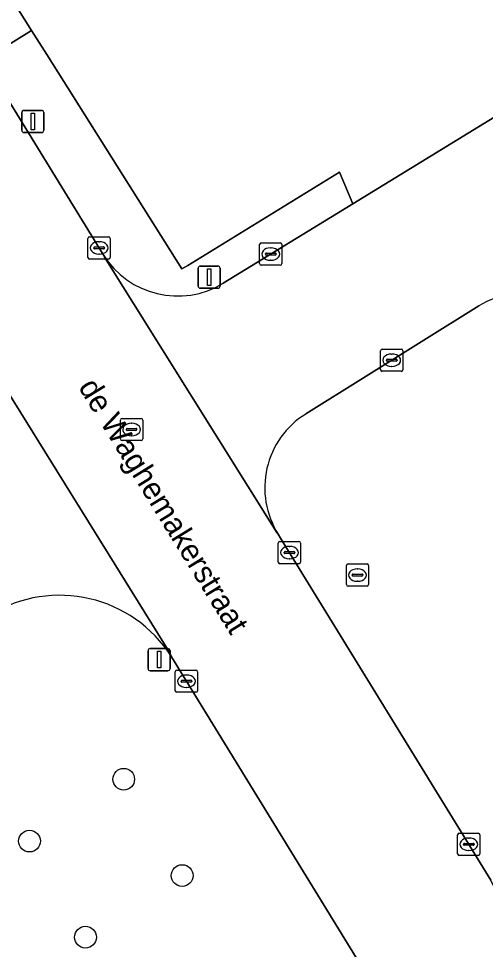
# Model space of a CAD drawing. Extents: x 160030 to 160839, y 385325 to 386450.
# Drawn here: x 160545.46 to 160566.47, y 386315.05 to 386356.96 of the extents above; entities that cross this region are included whole.
import ezdxf

# ---------------------------------------------------------------- set-up
doc = ezdxf.new("R2010")
doc.units = 0
for name, color, linetype in [('IMGEO_Boom', 7, 'Continuous'), ('IMGEO_Brandkraan', 7, 'Continuous'), ('IMGEO_Erf', 7, 'Continuous'), ('IMGEO_Kolk', 7, 'Continuous'), ('IMGEO_Lichtmast', 7, 'Continuous'), ('IMGEO_Openbare_ruimte_label', 7, 'Continuous'), ('IMGEO_Parkeervlak_open', 7, 'Continuous'), ('IMGEO_Rijbaan_lokaal_open', 7, 'Continuous'), ('IMGEO_Rioolput', 7, 'Continuous'), ('IMGEO_Voetpad_open', 7, 'Continuous')]:
    doc.layers.add(name, color=color, linetype=linetype)

msp = doc.modelspace()

# ---------------------------------------------------------------- linework, layer by layer
at = {"layer": 'IMGEO_Boom'}
for centre in [(160550.193, 386322.714), (160545.954, 386319.929), (160552.825, 386318.375), (160548.473, 386315.602)]:
    msp.add_circle(centre, 0.489, dxfattribs=at)
at = {"layer": 'IMGEO_Brandkraan'}
for p, q in [((160560.218, 386331.48), (160560.218, 386332.332)), ((160560.293, 386332.406), (160561.145, 386332.406)), ((160560.706, 386332.186), (160560.731, 386332.186)), ((160561.219, 386332.332), (160561.219, 386331.48)), ((160560.477, 386331.9), (160560.477, 386331.912)), ((160560.915, 386331.863), (160560.517, 386331.863)), ((160560.52, 386331.949), (160560.918, 386331.949)), ((160560.729, 386331.626), (160560.704, 386331.626)), ((160560.961, 386331.912), (160560.961, 386331.9)), ((160561.145, 386331.406), (160560.293, 386331.406))]:
    msp.add_line(p, q, dxfattribs=at)
for points in [[(160560.218, 386331.48), (160560.218, 386332.332)], [(160560.293, 386332.406), (160561.145, 386332.406)], [(160561.219, 386332.332), (160561.219, 386331.48)], [(160561.145, 386331.406), (160560.293, 386331.406)]]:
    msp.add_lwpolyline(points, dxfattribs=at)
for centre, radius, start, end in [((160560.295, 386332.33), 0.0765, 91.552, 178.448), ((160560.295, 386332.33), 0.0765, 91.552, 178.448), ((160561.143, 386332.33), 0.0765, 1.552, 88.448), ((160561.143, 386332.33), 0.0765, 1.552, 88.448), ((160560.517, 386331.909), 0.0403, 85.8775, 175.7526), ((160560.514, 386331.899), 0.0366, 178.938, 274.7102), ((160560.918, 386331.906), 0.043, 264.8664, 352.4533), ((160560.922, 386331.911), 0.0386, 1.7309, 96.639), ((160560.295, 386331.482), 0.0765, 181.552, 268.448), ((160560.295, 386331.482), 0.0765, 181.552, 268.448), ((160561.143, 386331.482), 0.0765, 271.552, 358.448), ((160561.143, 386331.482), 0.0765, 271.552, 358.448)]:
    msp.add_arc(centre, radius, start, end, dxfattribs=at)
for centre, major_axis, ratio, start_param, end_param in [((160560.705, 386331.906), (-0.387, 0.002), 0.722429, 4.712389, 7.853982), ((160560.73, 386331.906), (-0.39, 0.002), 0.717154, 1.570796, 4.712389)]:
    msp.add_ellipse(centre, major_axis=major_axis, ratio=ratio, start_param=start_param, end_param=end_param, dxfattribs=at)
at = {"layer": 'IMGEO_Erf'}
msp.add_lwpolyline([(160562.261, 386392.101), (160559.441, 386391.217), (160557.187, 386390.548), (160556.662, 386391.01), (160555.564, 386391.973), (160550.802, 386390.254), (160532.734, 386384.305), (160531.11, 386380.16), (160541.053, 386364.365), (160546.051, 386356.426), (160546.736, 386355.338), (160552.811, 386345.688), (160553.075, 386345.85), (160559.901, 386350.046), (160560.513, 386348.624), (160569.685, 386354.244), (160573.705, 386355.755), (160575.569, 386356.455), (160575.291, 386359.91), (160578.619, 386361.046), (160578.583, 386363.391), (160579.546, 386363.983), (160579.449, 386364.14), (160577.381, 386367.504)], close=True, dxfattribs=at)
at = {"layer": 'IMGEO_Kolk'}
for p, q in [((160548.661, 386347.135), (160549.513, 386347.135)), ((160548.586, 386346.209), (160548.586, 386347.061)), ((160548.888, 386346.678), (160549.286, 386346.678)), ((160549.074, 386346.915), (160549.099, 386346.915)), ((160549.587, 386347.061), (160549.587, 386346.209)), ((160556.312, 386345.933), (160556.312, 386346.785)), ((160556.387, 386346.859), (160557.239, 386346.859)), ((160557.313, 386346.785), (160557.313, 386345.933)), ((160548.845, 386346.629), (160548.845, 386346.641)), ((160549.283, 386346.592), (160548.885, 386346.592)), ((160549.097, 386346.355), (160549.072, 386346.355)), ((160549.329, 386346.641), (160549.329, 386346.629)), ((160556.571, 386346.353), (160556.571, 386346.365)), ((160557.009, 386346.316), (160556.611, 386346.316)), ((160556.614, 386346.402), (160557.012, 386346.402)), ((160556.8, 386346.639), (160556.825, 386346.639)), ((160557.055, 386346.365), (160557.055, 386346.353)), ((160549.513, 386346.135), (160548.661, 386346.135)), ((160557.239, 386345.859), (160556.387, 386345.859)), ((160556.823, 386346.079), (160556.798, 386346.079)), ((160561.832, 386342.079), (160562.684, 386342.079)), ((160561.757, 386341.153), (160561.757, 386342.005)), ((160562.245, 386341.859), (160562.27, 386341.859)), ((160562.758, 386342.005), (160562.758, 386341.153)), ((160562.016, 386341.573), (160562.016, 386341.585)), ((160562.454, 386341.536), (160562.056, 386341.536)), ((160562.059, 386341.622), (160562.457, 386341.622)), ((160562.268, 386341.299), (160562.243, 386341.299)), ((160562.5, 386341.585), (160562.5, 386341.573)), ((160562.684, 386341.079), (160561.832, 386341.079)), ((160557.153, 386332.492), (160557.153, 386333.344)), ((160557.228, 386333.418), (160558.08, 386333.418)), ((160558.154, 386333.344), (160558.154, 386332.492)), ((160557.412, 386332.912), (160557.412, 386332.924)), ((160557.85, 386332.875), (160557.452, 386332.875)), ((160557.455, 386332.961), (160557.853, 386332.961)), ((160557.641, 386333.198), (160557.666, 386333.198)), ((160557.896, 386332.924), (160557.896, 386332.912)), ((160558.08, 386332.418), (160557.228, 386332.418)), ((160557.664, 386332.638), (160557.639, 386332.638)), ((160552.516, 386326.701), (160552.516, 386327.553)), ((160552.591, 386327.627), (160553.443, 386327.627)), ((160553.004, 386327.407), (160553.029, 386327.407)), ((160553.517, 386327.553), (160553.517, 386326.701)), ((160552.775, 386327.121), (160552.775, 386327.133)), ((160553.213, 386327.084), (160552.815, 386327.084)), ((160552.818, 386327.17), (160553.216, 386327.17)), ((160553.259, 386327.133), (160553.259, 386327.121)), ((160553.443, 386326.627), (160552.591, 386326.627)), ((160553.027, 386326.847), (160553.002, 386326.847)), ((160565.3, 386320.284), (160566.152, 386320.284)), ((160565.225, 386319.358), (160565.225, 386320.21)), ((160565.713, 386320.064), (160565.738, 386320.064)), ((160566.226, 386320.21), (160566.226, 386319.358)), ((160565.484, 386319.778), (160565.484, 386319.79)), ((160565.922, 386319.741), (160565.524, 386319.741)), ((160565.527, 386319.827), (160565.925, 386319.827)), ((160565.736, 386319.504), (160565.711, 386319.504)), ((160565.968, 386319.79), (160565.968, 386319.778)), ((160566.152, 386319.284), (160565.3, 386319.284))]:
    msp.add_line(p, q, dxfattribs=at)
for points in [[(160548.661, 386347.135), (160549.513, 386347.135)], [(160548.586, 386346.209), (160548.586, 386347.061)], [(160549.587, 386347.061), (160549.587, 386346.209)], [(160556.312, 386345.933), (160556.312, 386346.785)], [(160556.387, 386346.859), (160557.239, 386346.859)], [(160557.313, 386346.785), (160557.313, 386345.933)], [(160549.513, 386346.135), (160548.661, 386346.135)], [(160557.239, 386345.859), (160556.387, 386345.859)], [(160561.832, 386342.079), (160562.684, 386342.079)], [(160561.757, 386341.153), (160561.757, 386342.005)], [(160562.758, 386342.005), (160562.758, 386341.153)], [(160562.684, 386341.079), (160561.832, 386341.079)], [(160557.153, 386332.492), (160557.153, 386333.344)], [(160557.228, 386333.418), (160558.08, 386333.418)], [(160558.154, 386333.344), (160558.154, 386332.492)], [(160558.08, 386332.418), (160557.228, 386332.418)], [(160552.516, 386326.701), (160552.516, 386327.553)], [(160552.591, 386327.627), (160553.443, 386327.627)], [(160553.517, 386327.553), (160553.517, 386326.701)], [(160553.443, 386326.627), (160552.591, 386326.627)], [(160565.3, 386320.284), (160566.152, 386320.284)], [(160565.225, 386319.358), (160565.225, 386320.21)], [(160566.226, 386320.21), (160566.226, 386319.358)], [(160566.152, 386319.284), (160565.3, 386319.284)]]:
    msp.add_lwpolyline(points, dxfattribs=at)
for centre, radius, start, end in [((160548.663, 386347.059), 0.0765, 91.552, 178.448), ((160548.663, 386347.059), 0.0765, 91.552, 178.448), ((160549.511, 386347.059), 0.0765, 1.552, 88.448), ((160549.511, 386347.059), 0.0765, 1.552, 88.448), ((160548.885, 386346.638), 0.0403, 85.8775, 175.7526), ((160549.29, 386346.64), 0.0386, 1.7309, 96.639), ((160556.389, 386346.783), 0.0765, 91.552, 178.448), ((160556.389, 386346.783), 0.0765, 91.552, 178.448), ((160557.237, 386346.783), 0.0765, 1.552, 88.448), ((160557.237, 386346.783), 0.0765, 1.552, 88.448), ((160548.882, 386346.628), 0.0366, 178.938, 274.7102), ((160549.286, 386346.635), 0.043, 264.8664, 352.4533), ((160556.611, 386346.362), 0.0403, 85.8775, 175.7526), ((160556.608, 386346.352), 0.0366, 178.938, 274.7102), ((160557.012, 386346.359), 0.043, 264.8664, 352.4533), ((160557.016, 386346.364), 0.0386, 1.7309, 96.639), ((160548.663, 386346.211), 0.0765, 181.552, 268.448), ((160548.663, 386346.211), 0.0765, 181.552, 268.448), ((160549.511, 386346.211), 0.0765, 271.552, 358.448), ((160549.511, 386346.211), 0.0765, 271.552, 358.448), ((160556.389, 386345.935), 0.0765, 181.552, 268.448), ((160556.389, 386345.935), 0.0765, 181.552, 268.448), ((160557.237, 386345.935), 0.0765, 271.552, 358.448), ((160557.237, 386345.935), 0.0765, 271.552, 358.448), ((160561.834, 386342.003), 0.0765, 91.552, 178.448), ((160561.834, 386342.003), 0.0765, 91.552, 178.448), ((160562.682, 386342.003), 0.0765, 1.552, 88.448), ((160562.682, 386342.003), 0.0765, 1.552, 88.448), ((160562.056, 386341.582), 0.0403, 85.8775, 175.7526), ((160562.053, 386341.572), 0.0366, 178.938, 274.7102), ((160562.457, 386341.579), 0.043, 264.8664, 352.4533), ((160562.461, 386341.584), 0.0386, 1.7309, 96.639), ((160561.834, 386341.155), 0.0765, 181.552, 268.448), ((160561.834, 386341.155), 0.0765, 181.552, 268.448), ((160562.682, 386341.155), 0.0765, 271.552, 358.448), ((160562.682, 386341.155), 0.0765, 271.552, 358.448), ((160557.23, 386333.342), 0.0765, 91.552, 178.448), ((160557.23, 386333.342), 0.0765, 91.552, 178.448), ((160558.078, 386333.342), 0.0765, 1.552, 88.448), ((160558.078, 386333.342), 0.0765, 1.552, 88.448), ((160557.452, 386332.921), 0.0403, 85.8775, 175.7526), ((160557.449, 386332.911), 0.0366, 178.938, 274.7102), ((160557.853, 386332.918), 0.043, 264.8664, 352.4533), ((160557.857, 386332.923), 0.0386, 1.7309, 96.639), ((160557.23, 386332.494), 0.0765, 181.552, 268.448), ((160557.23, 386332.494), 0.0765, 181.552, 268.448), ((160558.078, 386332.494), 0.0765, 271.552, 358.448), ((160558.078, 386332.494), 0.0765, 271.552, 358.448), ((160552.593, 386327.551), 0.0765, 91.552, 178.448), ((160552.593, 386327.551), 0.0765, 91.552, 178.448), ((160553.441, 386327.551), 0.0765, 1.552, 88.448), ((160553.441, 386327.551), 0.0765, 1.552, 88.448), ((160552.815, 386327.13), 0.0403, 85.8775, 175.7526), ((160552.812, 386327.12), 0.0366, 178.938, 274.7102), ((160553.216, 386327.127), 0.043, 264.8664, 352.4533), ((160553.22, 386327.132), 0.0386, 1.7309, 96.639), ((160552.593, 386326.703), 0.0765, 181.552, 268.448), ((160552.593, 386326.703), 0.0765, 181.552, 268.448), ((160553.441, 386326.703), 0.0765, 271.552, 358.448), ((160553.441, 386326.703), 0.0765, 271.552, 358.448), ((160565.302, 386320.208), 0.0765, 91.552, 178.448), ((160565.302, 386320.208), 0.0765, 91.552, 178.448), ((160566.15, 386320.208), 0.0765, 1.552, 88.448), ((160566.15, 386320.208), 0.0765, 1.552, 88.448), ((160565.524, 386319.787), 0.0403, 85.8775, 175.7526), ((160565.521, 386319.777), 0.0366, 178.938, 274.7102), ((160565.925, 386319.784), 0.043, 264.8664, 352.4533), ((160565.929, 386319.789), 0.0386, 1.7309, 96.639), ((160565.302, 386319.36), 0.0765, 181.552, 268.448), ((160565.302, 386319.36), 0.0765, 181.552, 268.448), ((160566.15, 386319.36), 0.0765, 271.552, 358.448), ((160566.15, 386319.36), 0.0765, 271.552, 358.448)]:
    msp.add_arc(centre, radius, start, end, dxfattribs=at)
for centre, major_axis, ratio, start_param, end_param in [((160549.073, 386346.635), (-0.387, 0.002), 0.722429, 4.712389, 7.853982), ((160549.098, 386346.635), (-0.39, 0.002), 0.717154, 1.570796, 4.712389), ((160556.799, 386346.359), (-0.387, 0.002), 0.722429, 4.712389, 7.853982), ((160556.824, 386346.359), (-0.39, 0.002), 0.717154, 1.570796, 4.712389), ((160562.244, 386341.579), (-0.387, 0.002), 0.722429, 4.712389, 7.853982), ((160562.269, 386341.579), (-0.39, 0.002), 0.717154, 1.570796, 4.712389), ((160557.64, 386332.918), (-0.387, 0.002), 0.722429, 4.712389, 7.853982), ((160557.665, 386332.918), (-0.39, 0.002), 0.717154, 1.570796, 4.712389), ((160553.003, 386327.127), (-0.387, 0.002), 0.722429, 4.712389, 7.853982), ((160553.028, 386327.127), (-0.39, 0.002), 0.717154, 1.570796, 4.712389), ((160565.712, 386319.784), (-0.387, 0.002), 0.722429, 4.712389, 7.853982), ((160565.737, 386319.784), (-0.39, 0.002), 0.717154, 1.570796, 4.712389)]:
    msp.add_ellipse(centre, major_axis=major_axis, ratio=ratio, start_param=start_param, end_param=end_param, dxfattribs=at)
at = {"layer": 'IMGEO_Lichtmast'}
for p, q in [((160545.602, 386351.93), (160545.602, 386352.73)), ((160545.602, 386352.73), (160545.602, 386351.93)), ((160545.702, 386352.83), (160546.492, 386352.83)), ((160546.492, 386352.83), (160545.702, 386352.83)), ((160546.592, 386352.73), (160546.592, 386351.93)), ((160546.592, 386351.93), (160546.592, 386352.73)), ((160546.492, 386351.83), (160545.702, 386351.83)), ((160545.702, 386351.83), (160546.492, 386351.83)), ((160553.539, 386344.919), (160553.539, 386345.719)), ((160553.539, 386345.719), (160553.539, 386344.919)), ((160553.639, 386345.819), (160554.429, 386345.819)), ((160554.429, 386345.819), (160553.639, 386345.819)), ((160554.529, 386345.719), (160554.529, 386344.919)), ((160554.529, 386344.919), (160554.529, 386345.719)), ((160554.429, 386344.819), (160553.639, 386344.819)), ((160553.639, 386344.819), (160554.429, 386344.819)), ((160551.288, 386327.699), (160551.288, 386328.499)), ((160551.288, 386328.499), (160551.288, 386327.699)), ((160551.388, 386328.599), (160552.178, 386328.599)), ((160552.178, 386328.599), (160551.388, 386328.599)), ((160552.278, 386328.499), (160552.278, 386327.699)), ((160552.278, 386327.699), (160552.278, 386328.499)), ((160552.178, 386327.599), (160551.388, 386327.599)), ((160551.388, 386327.599), (160552.178, 386327.599))]:
    msp.add_line(p, q, dxfattribs=at)
for points in [[(160546.022, 386352.705), (160546.172, 386352.705), (160546.172, 386351.955), (160546.022, 386351.955), (160546.022, 386352.705)], [(160553.959, 386345.694), (160554.109, 386345.694), (160554.109, 386344.944), (160553.959, 386344.944), (160553.959, 386345.694)], [(160551.708, 386328.474), (160551.858, 386328.474), (160551.858, 386327.724), (160551.708, 386327.724), (160551.708, 386328.474)]]:
    msp.add_lwpolyline(points, dxfattribs=at)
for centre, start, end in [((160545.702, 386352.73), 90, 180), ((160545.702, 386352.73), 90, 180), ((160546.492, 386352.73), 0, 90), ((160546.492, 386352.73), 360, 90), ((160545.702, 386351.93), 180, 270), ((160545.702, 386351.93), 180, 270), ((160546.492, 386351.93), 270, 0), ((160546.492, 386351.93), 270, 0), ((160553.639, 386345.719), 90, 180), ((160553.639, 386345.719), 90, 180), ((160554.429, 386345.719), 0, 90), ((160554.429, 386345.719), 360, 90), ((160553.639, 386344.919), 180, 270), ((160553.639, 386344.919), 180, 270), ((160554.429, 386344.919), 270, 0), ((160554.429, 386344.919), 270, 0), ((160551.388, 386328.499), 90, 180), ((160551.388, 386328.499), 90, 180), ((160552.178, 386328.499), 0, 90), ((160552.178, 386328.499), 360, 90), ((160551.388, 386327.699), 180, 270), ((160551.388, 386327.699), 180, 270), ((160552.178, 386327.699), 270, 0), ((160552.178, 386327.699), 270, 0)]:
    msp.add_arc(centre, 0.1, start, end, dxfattribs=at)
at = {"layer": 'IMGEO_Parkeervlak_open'}
for points in [[(160566.185, 386344.031), (160558.385, 386339.158)], [(160557.144, 386333.753), (160557.257, 386333.568), (160566.72, 386318.171)]]:
    msp.add_lwpolyline(points, dxfattribs=at)
for centre, radius, start, end in [((160567.793, 386341.456), 3.036, 13.353, 121.9828), ((160560.457, 386335.837), 3.914, 121.959, 212.1788)]:
    msp.add_arc(centre, radius, start, end, dxfattribs=at)
at = {"layer": 'IMGEO_Rijbaan_lokaal_open'}
for points in [[(160577.232, 386286.782), (160576.836, 386288.271), (160575.747, 386293.371), (160575.509, 386294.328), (160574.098, 386300.016), (160573.047, 386304.584), (160572.92, 386305.393), (160572.722, 386306.87), (160566.751, 386318.102), (160566.72, 386318.171), (160557.257, 386333.568), (160557.144, 386333.753), (160557.085, 386333.827), (160549.33, 386346.22), (160549.266, 386346.342), (160544.028, 386354.845), (160543.878, 386355.088), (160540.975, 386359.8), (160539.166, 386362.736), (160538.959, 386363.074), (160532.884, 386372.987), (160529.681, 386378.125)], [(160522.027, 386377.153), (160531.076, 386362.46), (160540.147, 386347.844), (160542.125, 386344.657), (160542.226, 386344.494), (160542.433, 386344.231), (160552.272, 386328.402), (160552.349, 386328.22), (160562.241, 386312.09)], [(160573.705, 386355.755), (160569.685, 386354.244), (160560.513, 386348.624), (160554.678, 386345.049)], [(160549.266, 386346.342), (160549.33, 386346.22), (160557.085, 386333.827), (160557.144, 386333.753)], [(160552.349, 386328.22), (160552.272, 386328.402), (160542.433, 386344.231), (160542.226, 386344.494)], [(160558.385, 386339.158), (160566.185, 386344.031)]]:
    msp.add_lwpolyline(points, dxfattribs=at)
for centre, radius, start, end in [((160552.62, 386348.41), 3.941, 211.6504, 301.4759), ((160567.793, 386341.456), 3.036, 13.353, 121.9828), ((160560.457, 386335.837), 3.914, 121.959, 212.1788), ((160547.315, 386325.043), 5.953, 32.2547, 121.6248)]:
    msp.add_arc(centre, radius, start, end, dxfattribs=at)
at = {"layer": 'IMGEO_Rioolput'}
for p, q in [((160550.049, 386338.035), (160550.049, 386338.887)), ((160550.124, 386338.961), (160550.976, 386338.961)), ((160550.537, 386338.741), (160550.562, 386338.741)), ((160551.05, 386338.887), (160551.05, 386338.035)), ((160550.308, 386338.455), (160550.308, 386338.467)), ((160550.746, 386338.418), (160550.348, 386338.418)), ((160550.351, 386338.504), (160550.749, 386338.504)), ((160550.792, 386338.467), (160550.792, 386338.455)), ((160550.976, 386337.961), (160550.124, 386337.961)), ((160550.56, 386338.181), (160550.535, 386338.181))]:
    msp.add_line(p, q, dxfattribs=at)
for points in [[(160550.049, 386338.035), (160550.049, 386338.887)], [(160550.124, 386338.961), (160550.976, 386338.961)], [(160551.05, 386338.887), (160551.05, 386338.035)], [(160550.976, 386337.961), (160550.124, 386337.961)]]:
    msp.add_lwpolyline(points, dxfattribs=at)
for centre, radius, start, end in [((160550.126, 386338.885), 0.0765, 91.552, 178.448), ((160550.126, 386338.885), 0.0765, 91.552, 178.448), ((160550.974, 386338.885), 0.0765, 1.552, 88.448), ((160550.974, 386338.885), 0.0765, 1.552, 88.448), ((160550.348, 386338.464), 0.0403, 85.8775, 175.7526), ((160550.345, 386338.454), 0.0366, 178.938, 274.7102), ((160550.749, 386338.461), 0.043, 264.8664, 352.4533), ((160550.753, 386338.466), 0.0386, 1.7309, 96.639), ((160550.126, 386338.037), 0.0765, 181.552, 268.448), ((160550.126, 386338.037), 0.0765, 181.552, 268.448), ((160550.974, 386338.037), 0.0765, 271.552, 358.448), ((160550.974, 386338.037), 0.0765, 271.552, 358.448)]:
    msp.add_arc(centre, radius, start, end, dxfattribs=at)
for centre, major_axis, ratio, start_param, end_param in [((160550.536, 386338.461), (-0.387, 0.002), 0.722429, 4.712389, 7.853982), ((160550.561, 386338.461), (-0.39, 0.002), 0.717154, 1.570796, 4.712389)]:
    msp.add_ellipse(centre, major_axis=major_axis, ratio=ratio, start_param=start_param, end_param=end_param, dxfattribs=at)
at = {"layer": 'IMGEO_Voetpad_open'}
msp.add_lwpolyline([(160541.053, 386364.365), (160538.959, 386363.074), (160539.166, 386362.736), (160540.975, 386359.8), (160543.878, 386355.088), (160546.051, 386356.426)], close=True, dxfattribs=at)
for points in [[(160546.051, 386356.426), (160543.878, 386355.088), (160544.028, 386354.845), (160549.266, 386346.342)], [(160554.678, 386345.049), (160560.513, 386348.624), (160559.901, 386350.046), (160553.075, 386345.85), (160552.811, 386345.688), (160546.736, 386355.338), (160546.051, 386356.426)], [(160562.241, 386312.09), (160552.349, 386328.22)]]:
    msp.add_lwpolyline(points, dxfattribs=at)
for centre, radius, start, end in [((160552.62, 386348.41), 3.941, 211.6504, 301.4759), ((160547.315, 386325.043), 5.953, 32.2547, 121.6248)]:
    msp.add_arc(centre, radius, start, end, dxfattribs=at)

# ---------------------------------------------------------------- texts
at = {"layer": 'IMGEO_Openbare_ruimte_label'}
msp.add_text('de Waghemakerstraat', height=1, rotation=301.5925, dxfattribs=at).set_placement((160548.13, 386340.371))

doc.saveas('drawing.dxf')
